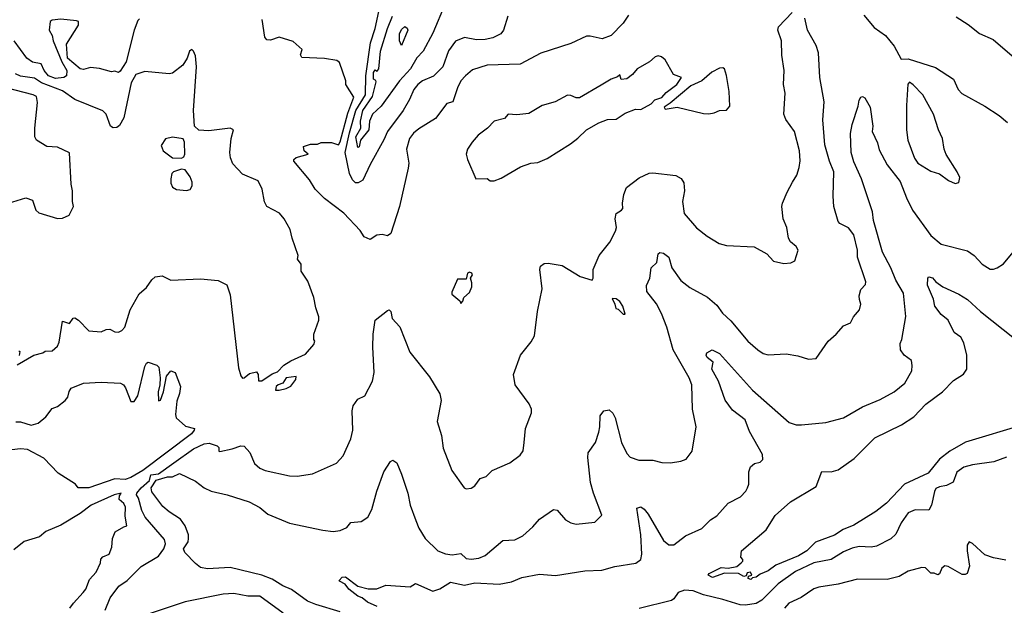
# Model space of a CAD drawing. Extents: x 1246230 to 1426786, y 660032 to 763141.
# Tile 333 of 566: x 1351349 to 1356986, y 715772 to 719126. Entities that reach past the tile are written whole.
import ezdxf

# ---------------------------------------------------------------- set-up
doc = ezdxf.new("R2010")
doc.units = 0

msp = doc.modelspace()

# ---------------------------------------------------------------- linework, layer by layer
at = {"layer": '0CON10XD'}
for points in [[(1354144.2, 719145.8), (1354120, 719065), (1354104, 719045), (1354058.5, 719021.5), (1354015, 719011.7), (1353965, 719011.1), (1353895, 719024.5), (1353845, 719002.9), (1353805, 718946.9), (1353772, 718855), (1353718.4, 718801.6), (1353655.2, 718774.8), (1353628.2, 718755), (1353606.8, 718725), (1353581.7, 718668.3), (1353543.9, 718606.1), (1353454.8, 718485.2), (1353435, 718437.5), (1353355, 718295.8), (1353313.3, 718206.7), (1353287.9, 718192.1), (1353272.1, 718192.1), (1353255, 718208.7), (1353237.5, 718245), (1353213.7, 718365), (1353236.8, 718476.8), (1353274, 718605), (1353328.4, 718695), (1353330.3, 718805), (1353357.2, 718992.8), (1353385, 719074.4), (1353411.4, 719198.6)], [(1353785, 719215.8), (1353715, 719048.6), (1353659.4, 718945), (1353622.3, 718907.7), (1353587.4, 718845), (1353523.9, 718776.1), (1353419.6, 718630.4), (1353370, 718585), (1353352.7, 718545), (1353348.9, 718495), (1353300.4, 718435), (1353292.3, 718397.7), (1353285, 718393.9), (1353274.2, 718455), (1353301.6, 718505), (1353300.1, 718545), (1353313, 718605), (1353369.6, 718685), (1353389.3, 718769.3), (1353387.8, 718777.8), (1353374.5, 718785), (1353375, 718823.8), (1353385, 718838), (1353395, 718828.8), (1353405, 718843.3), (1353415.3, 718945), (1353455.5, 719075), (1353483.9, 719145)], [(1351838.2, 715745), (1351867.2, 715815), (1351917.9, 715882.1), (1351965, 715913.4), (1352045.4, 715995), (1352145, 716053.4), (1352174.7, 716095), (1352184.7, 716125), (1352179.2, 716149.1), (1352067.2, 716277.2), (1352048, 716315), (1352030.2, 716385), (1352019, 716405), (1352020.4, 716415), (1352044.2, 716445), (1352092.3, 716487.7), (1352101.1, 716518.9), (1352145, 716524.7), (1352231.7, 716588.3), (1352345, 716667.9), (1352405, 716696), (1352435, 716701.2), (1352480, 716685), (1352490, 716675), (1352490, 716655), (1352495, 716653.3), (1352565, 716668), (1352615, 716685.8), (1352635, 716682.9), (1352667.8, 716647.8), (1352694.6, 716584.6), (1352725, 716557.1), (1352755, 716543.5), (1352895, 716513.6), (1352937.4, 716512.6), (1353025.7, 716524.3), (1353163.2, 716586.8), (1353202, 716628), (1353244.3, 716725), (1353257.1, 716775), (1353252.9, 716885), (1353258, 716915), (1353285, 716952.5), (1353325, 716972.5), (1353369.2, 717055), (1353378.1, 717105), (1353371.2, 717251.2), (1353372.5, 717325), (1353384.2, 717405), (1353455, 717460), (1353465, 717463.8), (1353473.8, 717455), (1353482, 717415), (1353525, 717367.5), (1353582.4, 717222.4), (1353695, 717081.2), (1353755, 716983.3), (1353763.1, 716945), (1353738.8, 716825), (1353764.1, 716744.1), (1353773, 716673), (1353823.8, 716545), (1353894.2, 716444.2), (1353905, 716440), (1353935, 716443.8), (1353955, 716456.2), (1353985, 716498), (1354020.8, 716509.2), (1354055, 716543.3), (1354155, 716587.5), (1354215, 716631.2), (1354232.3, 716657.7), (1354236.7, 716705), (1354245.7, 716785), (1354279.4, 716875), (1354279.4, 716895), (1354265.4, 716925.4), (1354186.2, 717035), (1354176.4, 717093.6), (1354216.7, 717205), (1354278.3, 717281.7), (1354296.2, 717315), (1354314.2, 717454.2), (1354341.5, 717585), (1354328, 717695), (1354331.2, 717715), (1354351.2, 717728.8), (1354375, 717732), (1354455, 717718.8), (1354557.5, 717655), (1354626.7, 717633.3), (1354632.5, 717645), (1354633.3, 717695), (1354667.5, 717775), (1354728.7, 717851.3), (1354760, 717915), (1354765.7, 717935), (1354758.6, 717985), (1354764, 718015), (1354795.6, 718034.4), (1354802, 718045), (1354800, 718075), (1354808.6, 718125), (1354822.9, 718165), (1354895, 718220), (1354953.6, 718246.4), (1354975, 718249.4), (1355105, 718232.9), (1355135.5, 718215.5), (1355151.2, 718191.2), (1355155.8, 718145.8), (1355144.4, 718085), (1355154, 718015), (1355225, 717934), (1355285, 717886), (1355354.4, 717844.4), (1355395, 717832.5), (1355554.1, 717824.1), (1355625.8, 717785.8), (1355665, 717743.8), (1355725, 717730), (1355765, 717733.3), (1355787.5, 717745), (1355805.7, 717805), (1355795, 717826), (1355762.7, 717852.7), (1355751.2, 717875), (1355741.4, 717935), (1355720, 717985), (1355712.9, 718055), (1355715.6, 718075), (1355742.2, 718137.8), (1355774.4, 718195), (1355798.5, 718235), (1355811.4, 718278.6), (1355817.4, 718317.4), (1355814.6, 718374.6), (1355784.7, 718484.7), (1355735, 718554), (1355724.4, 718585), (1355732, 718705), (1355722.5, 718755), (1355725.6, 718835), (1355712.4, 718922.4), (1355710.9, 719005), (1355690, 719065), (1355692.7, 719085), (1355772.4, 719167.6)], [(1354835, 719151.2), (1354804.4, 719105), (1354735.6, 719035), (1354685, 719015.5), (1354615, 719031.5), (1354595, 719030.6), (1354505, 718990), (1354333.8, 718933.8), (1354215, 718870.6), (1354025, 718865.4), (1353941.8, 718838.2), (1353901.4, 718805), (1353875.6, 718775), (1353855, 718735.8), (1353830, 718655), (1353794.4, 718645.6), (1353729.8, 718560.2), (1353635, 718501.1), (1353603.3, 718475), (1353580.5, 718445), (1353563.7, 718383.7), (1353576.9, 718305), (1353574.3, 718275), (1353524.2, 718055.8), (1353475, 717901.2), (1353455, 717888.6), (1353423.9, 717896.1), (1353395, 717892.5), (1353355, 717867.5), (1353322.3, 717882.3), (1353298, 717918), (1353205, 718017.5), (1353095, 718101.5), (1353041.4, 718155), (1353007.7, 718207.7), (1352918.1, 718315), (1352918.1, 718325), (1352933, 718337), (1353000, 718355), (1352977.5, 718375), (1352975, 718400), (1353015, 718412.5), (1353055, 718412.5), (1353075, 718422.5), (1353135, 718423.3), (1353175, 718408.8), (1353185, 718426.7), (1353228.8, 718591.2), (1353262, 718682), (1353217.5, 718755), (1353217.5, 718775), (1353180.7, 718880.7), (1353165, 718891.2), (1353095, 718903.3), (1352965, 718910), (1352957.5, 718925), (1352966, 718955), (1352915, 719001.1), (1352835, 719025.8), (1352785, 719008.8), (1352765, 719011.2), (1352753.8, 719025), (1352736.8, 719126.8)], [(1356181.7, 719151.7), (1356240.3, 719080.3), (1356306, 719035), (1356355, 718973.3), (1356395, 718900), (1356435, 718902), (1356592.7, 718852.7), (1356695.7, 718785.7), (1356722.9, 718725), (1356742.4, 718702.4), (1356875, 718629.5), (1356956.5, 718576.5), (1357005, 718536.7)], [(1352035, 719130), (1352025, 719121.4), (1352004.3, 719065), (1351959.4, 718885), (1351925, 718831.2), (1351915, 718823.8), (1351895, 718831.2), (1351875, 718827.5), (1351805.8, 718845.8), (1351755, 718851.2), (1351715, 718841.2), (1351695, 718843.3), (1351622.5, 718905), (1351617.5, 718985), (1351686.7, 719095), (1351686.7, 719115), (1351675, 719120), (1351585, 719128.6), (1351535, 719122.9), (1351523.1, 719115), (1351517.5, 719065), (1351535.9, 719035.9), (1351541.2, 719005), (1351590, 718885), (1351618.8, 718835), (1351616.7, 718805), (1351602.5, 718795), (1351555, 718789.5), (1351514.1, 718805), (1351490.3, 718835), (1351472.4, 718872.4), (1351422.7, 718882.7), (1351390.5, 718905), (1351317.3, 719005)], [(1353185, 715734.6), (1353044, 715776), (1352996.6, 715796.6), (1352905, 715862), (1352855, 715882.8), (1352795, 715922.7), (1352735, 715944.6), (1352555, 715989.2), (1352425, 715981.9), (1352385, 715988.1), (1352355, 716011.1), (1352294.3, 716075), (1352287.9, 716095), (1352313.5, 716135), (1352316.7, 716155), (1352315.6, 716175), (1352296.7, 716226.7), (1352270, 716265), (1352205, 716306.7), (1352168.3, 716338.3), (1352105, 716422.9), (1352102, 716445), (1352131.4, 716488.6), (1352195, 716507.1), (1352225, 716507.1), (1352265, 716526.2), (1352355, 716483.1), (1352405.3, 716445.3), (1352445.9, 716425.9), (1352537.5, 716405), (1352663.8, 716365), (1352725, 716332.5), (1352769.2, 716295), (1352895, 716242.5), (1353085, 716203.3), (1353145, 716195.5), (1353185, 716200.4), (1353222.6, 716217.4), (1353245, 716246.2), (1353305, 716251.4), (1353343.4, 716276.6), (1353365, 716320), (1353393.6, 716426.4), (1353433.2, 716536.8), (1353472.5, 716595), (1353485, 716602.5), (1353508.3, 716588.3), (1353535, 716522.5), (1353570.6, 716415), (1353585.6, 716345), (1353616.9, 716256.9), (1353633.9, 716213.9), (1353670, 716155), (1353742.5, 716085), (1353786.8, 716066.8), (1353825, 716060.4), (1353875, 716068.1), (1353905, 716040), (1353935, 716035.5), (1353977.8, 716042.2), (1354015, 716058.1), (1354115, 716142.5), (1354185, 716148), (1354229.7, 716170.3), (1354288, 716222), (1354325, 716265.7), (1354405, 716320.6), (1354426.5, 716316.5), (1354475, 716260.8), (1354505, 716244), (1354535, 716236.7), (1354642, 716248), (1354682.5, 716287.5), (1354633.5, 716413.5), (1354616.9, 716475), (1354601.4, 716618.6), (1354604.4, 716645), (1354646.4, 716705), (1354664.5, 716764.5), (1354671.2, 716795), (1354672.2, 716857.8), (1354693.8, 716886.2), (1354725, 716892), (1354745, 716872), (1354758.5, 716845), (1354795.4, 716705.4), (1354825, 716641.2), (1354845, 716620), (1354894.1, 716604.1), (1354973.9, 716603.9), (1355025, 716590), (1355075, 716588.8), (1355135, 716596.7), (1355165, 716608.8), (1355199.2, 716655), (1355221.4, 716795), (1355200.5, 716895), (1355197.9, 717035), (1355181.5, 717075), (1355090.7, 717235), (1355054.3, 717364.3), (1355023.1, 717443.1), (1354995, 717499.4), (1354939.3, 717569.3), (1354937, 717603), (1354956, 717645), (1354964, 717705), (1354997.5, 717735), (1355004.4, 717785.6), (1355015, 717792), (1355035, 717789.4), (1355065.7, 717765), (1355082.2, 717705), (1355135, 717631.4), (1355185, 717592.2), (1355286.2, 717536.2), (1355340.2, 717490.2), (1355373.3, 717445), (1355420.3, 717400.3), (1355518.9, 717285), (1355575, 717234.4), (1355606.2, 717215), (1355635, 717206.7), (1355738.3, 717211.7), (1355805, 717201.2), (1355865, 717182.5), (1355910, 717185), (1355978.8, 717285), (1356024.5, 717325.5), (1356065, 717372), (1356105, 717388.8), (1356122.5, 717425), (1356156.9, 717465), (1356165.8, 717495.8), (1356156.7, 717523.3), (1356154.4, 717545), (1356165, 717580), (1356191.4, 717608.6), (1356192.9, 717625), (1356145.5, 717765), (1356145.4, 717805), (1356124.5, 717894.5), (1356095, 717934), (1356045, 717958.8), (1356035, 717970), (1356010.8, 718055), (1356005.6, 718115.6), (1356010, 718255), (1355985.3, 718315), (1355958.8, 718408.8), (1355947.3, 718552.7), (1355955.4, 718655), (1355929.7, 718795), (1355921.6, 718935), (1355908.7, 718978.7), (1355858.8, 719065), (1355844.6, 719135)], [(1353535, 718977.5), (1353524.3, 719004.3), (1353523.9, 719045), (1353535, 719069.5), (1353555, 719086.9), (1353568, 719078), (1353570.6, 719065), (1353535, 718977.5)], [(1356711.2, 719141.2), (1356778.5, 719098.5), (1356845, 719045.8), (1356922.3, 719012.3), (1357045, 718906.7)], [(1351335, 717150), (1351430, 717205), (1351481.7, 717218.3), (1351495, 717227.5), (1351535, 717230), (1351565, 717256.2), (1351575, 717278.8), (1351595, 717400), (1351635, 717386.7), (1351655, 717416.7), (1351665, 717418), (1351685.5, 717405.5), (1351745, 717344), (1351815, 717338.8), (1351845, 717352.5), (1351865, 717353.3), (1351895, 717337.5), (1351915, 717336.7), (1351935, 717346.7), (1351950.8, 717365), (1351981.2, 717465), (1352034.2, 717555), (1352075, 717591.2), (1352105, 717636.7), (1352125, 717653.8), (1352165, 717658.8), (1352215, 717633.8), (1352385, 717642.5), (1352485, 717631.5), (1352535, 717607.1), (1352555, 717550), (1352601.4, 717131.4), (1352615, 717086.7), (1352625, 717073.8), (1352635, 717074), (1352665, 717100), (1352705, 717108.8), (1352714.2, 717094.2), (1352716.7, 717056.7), (1352735, 717056.7), (1352795, 717097.3), (1352825, 717110), (1352862.1, 717147.9), (1352902.6, 717172.6), (1352985, 717209.4), (1353034.3, 717265), (1353040, 717285), (1353033.8, 717295), (1353034.2, 717325), (1353062, 717405), (1353062, 717425), (1353044, 717475), (1353032.5, 717535), (1352998.7, 717628.7), (1352960, 717685), (1352960.8, 717725), (1352940.8, 717755), (1352944.2, 717775), (1352908.8, 717875), (1352898, 717925), (1352864, 717985), (1352837.6, 718017.6), (1352765, 718056.2), (1352751.9, 718081.9), (1352736.7, 718155), (1352715, 718202.9), (1352625, 718241.4), (1352570.6, 718300.6), (1352556.1, 718335), (1352552.7, 718365), (1352560, 718445), (1352574.3, 718495), (1352555, 718504.5), (1352431.5, 718488.5), (1352375, 718492.1), (1352351.1, 718515), (1352345.4, 718605.4), (1352362.4, 718855), (1352355, 718918.6), (1352345, 718945.5), (1352335, 718954.6), (1352322, 718945), (1352307.7, 718905), (1352284, 718865), (1352225, 718819.3), (1352205, 718815.2), (1352065, 718828.9), (1352015, 718812.1), (1351987.9, 718765), (1351945.7, 718564.3), (1351920.7, 718519.3), (1351905, 718507.5), (1351885, 718506.7), (1351870, 718515), (1351845, 718584.6), (1351825, 718604.4), (1351665, 718667.8), (1351595, 718719), (1351473.7, 718763.7), (1351435, 718791.4), (1351355, 718801.7), (1351324.8, 718814.8)], [(1354043.6, 718203.6), (1354065, 718203.8), (1354105, 718218.8), (1354216.1, 718283.9), (1354275, 718303.3), (1354315, 718307.5), (1354368.3, 718331.7), (1354503.3, 718415), (1354545, 718446.7), (1354594.2, 718495.8), (1354664.1, 718535.9), (1354715, 718553.8), (1354764.1, 718555.9), (1354815, 718590), (1354875, 718613.3), (1354905, 718610.6), (1354965, 718643.3), (1354985, 718666.9), (1355025, 718680.7), (1355051.1, 718708.9), (1355112.3, 718755), (1355137.5, 718795), (1355091.7, 718811.7), (1355045.5, 718895.5), (1355023.2, 718913.2), (1355005, 718918.1), (1354986.8, 718913.2), (1354955.8, 718884.2), (1354885, 718843.3), (1354858.3, 718811.7), (1354825, 718786.7), (1354793, 718783), (1354785, 718810), (1354772.5, 718797.5), (1354735, 718785.6), (1354678.9, 718751.1), (1354555, 718678), (1354535, 718677.5), (1354505, 718692.2), (1354485, 718692.5), (1354414.3, 718655.7), (1354340, 718635), (1354265, 718589.2), (1354195, 718581.2), (1354146.1, 718583.9), (1354125, 718560), (1354065, 718543.8), (1354028, 718505), (1353975, 718464.4), (1353939.2, 718425), (1353913.8, 718385), (1353906.2, 718355), (1353914, 718325), (1353960, 718215), (1354025, 718216.7), (1354043.6, 718203.6)], [(1355295, 718586.2), (1355325, 718592), (1355355, 718606), (1355395, 718606.7), (1355415, 718630), (1355411.4, 718715), (1355395.9, 718805.9), (1355384, 718845), (1355375, 718849.5), (1355355, 718847.9), (1355312.1, 718825), (1355254.5, 718775.5), (1355192.6, 718747.4), (1355073.3, 718646.7), (1355039.4, 718625), (1355045, 718612.9), (1355114.1, 718624.1), (1355265, 718588.8), (1355295, 718586.2)], [(1356705, 718186.7), (1356725, 718192.5), (1356731.7, 718221.7), (1356716.7, 718255), (1356653.4, 718353.4), (1356641.4, 718385), (1356631.9, 718445), (1356608.6, 718495), (1356581.4, 718585), (1356520, 718695), (1356465, 718753.3), (1356443, 718767), (1356434.2, 718755.8), (1356425.8, 718635), (1356425.8, 718495), (1356434.2, 718435), (1356472.8, 718332.8), (1356491.2, 718305), (1356565, 718258), (1356615, 718243.3), (1356667.5, 718205), (1356705, 718186.7)], [(1351285.7, 718074.3), (1351385, 718106), (1351423, 718093), (1351442.5, 718035), (1351458.8, 718018.8), (1351565, 717988), (1351595, 717990), (1351633, 718007), (1351657.5, 718055), (1351651.2, 718085), (1351652, 718145), (1351643.6, 718183.6), (1351633.8, 718363.8), (1351565, 718396.3), (1351505, 718399.2), (1351445, 718435.8), (1351436.3, 718455), (1351436.2, 718505), (1351451.5, 718651.5), (1351445.5, 718685), (1351425.8, 718695.8), (1351271.8, 718735)], [(1353395, 715867.5), (1353445, 715887.5), (1353585, 715878.8), (1353615, 715896.2), (1353715, 715853.8), (1353755, 715866.7), (1353815, 715904), (1353895, 715887.5), (1353955, 715900.9), (1354095, 715892.5), (1354165, 715907.5), (1354225, 715931.2), (1354325, 715951.2), (1354416.2, 715943.8), (1354585, 715969.2), (1354682.6, 715972.6), (1354757.5, 715995), (1354876.6, 716013.4), (1354905, 716034), (1354910.9, 716065), (1354905.8, 716175.8), (1354882, 716328), (1354905, 716336.2), (1354925, 716322), (1354946.9, 716295), (1355035, 716144.2), (1355065, 716118), (1355095, 716118.8), (1355160.3, 716169.7), (1355255, 716212.9), (1355305, 716262.5), (1355340, 716285), (1355405, 716356.2), (1355475.7, 716394.3), (1355506.2, 716425), (1355516.7, 716445), (1355523.3, 716465), (1355523.9, 716536.1), (1355533.3, 716565), (1355556.4, 716583.6), (1355588.3, 716591.7), (1355603.6, 716606.4), (1355602, 716635), (1355528.2, 716768.2), (1355502.9, 716835), (1355430.2, 716890.2), (1355387.6, 716947.6), (1355349.1, 717055), (1355311.1, 717125), (1355320, 717165), (1355285, 717191.2), (1355279.2, 717205), (1355282.7, 717217.3), (1355314.2, 717235.8), (1355355, 717214.3), (1355545, 717004.4), (1355755, 716819.2), (1355795, 716806), (1355825, 716805.8), (1355965, 716819.4), (1356065, 716845.6), (1356175, 716909.1), (1356275, 716951.1), (1356355, 716994.4), (1356416.2, 717045), (1356455.9, 717114.1), (1356458.8, 717145), (1356454.1, 717174.1), (1356413.8, 717205), (1356391.2, 717235), (1356389.3, 717270.7), (1356400, 717295), (1356423.1, 717426.9), (1356408.8, 717558.8), (1356365, 717634.4), (1356336.9, 717705), (1356289.7, 717795), (1356237.5, 717975), (1356232.4, 718025), (1356168.5, 718215), (1356125, 718312.5), (1356108.7, 718365), (1356105.5, 718474.5), (1356114.5, 718525), (1356150.5, 718629.5), (1356154.5, 718665.5), (1356165, 718682.9), (1356175, 718686.5), (1356188.3, 718678.3), (1356217.7, 718625), (1356233.4, 718515), (1356229.5, 718485), (1356259.6, 718419.6), (1356268.9, 718381.1), (1356316.2, 718295), (1356389.8, 718199.8), (1356426.5, 718105), (1356461.5, 718035), (1356565, 717890.5), (1356625, 717839.4), (1356775, 717802), (1356814, 717775), (1356859.2, 717725), (1356905, 717698), (1356925, 717696.2), (1356945.8, 717704.2), (1356981.7, 717728.3), (1357046.7, 717805)], [(1352275, 718332.5), (1352289.5, 718340.5), (1352294.3, 718355), (1352292.5, 718425), (1352285, 718443.8), (1352225, 718452.5), (1352185, 718443.8), (1352160, 718405), (1352171.1, 718375), (1352225, 718335.5), (1352275, 718332.5)], [(1352305, 718147.5), (1352325, 718153.3), (1352336.7, 718175), (1352336.7, 718195), (1352326.2, 718225), (1352296.7, 718265), (1352275, 718270), (1352230, 718255), (1352221.2, 718245), (1352214.1, 718214.1), (1352215, 718190), (1352225, 718167.5), (1352247, 718153), (1352305, 718147.5)], [(1353875, 717500), (1353887, 717513), (1353892.5, 717535), (1353925, 717562.5), (1353938, 717595), (1353938.3, 717618.3), (1353930, 717645), (1353942.5, 717665), (1353937.5, 717675), (1353925, 717680), (1353912.5, 717675), (1353905, 717640), (1353855, 717640), (1353822.5, 717565), (1353823.6, 717553.6), (1353870, 717515), (1353875, 717500)], [(1355535, 715920), (1355520, 715925), (1355521.7, 715938.3), (1355540, 715945), (1355532.5, 715962.5), (1355515, 715958.8), (1355508.3, 715941.7), (1355495, 715937.5), (1355464.5, 715954.5), (1355385, 715955.5), (1355315, 715932.3), (1355290, 715945), (1355297.5, 715955), (1355365, 715989.2), (1355405, 715984.5), (1355455, 715994.4), (1355480, 716015), (1355490, 716025), (1355490, 716035), (1355478.3, 716048.3), (1355482.5, 716085), (1355622.5, 716205), (1355675, 716286.2), (1355761.4, 716365), (1355908.3, 716451.7), (1355942.5, 716537.5), (1355995, 716535.8), (1356035, 716547.5), (1356127.4, 716612.6), (1356245, 716731.9), (1356398.1, 716805), (1356468, 716852), (1356536.4, 716923.6), (1356632.7, 716995), (1356695, 717059.6), (1356753.4, 717096.6), (1356771.1, 717125), (1356771.2, 717205), (1356753.8, 717275), (1356737.5, 717307.5), (1356699.1, 717335), (1356665.6, 717405.6), (1356625, 717437.3), (1356588.5, 717485), (1356580.6, 717525), (1356546.2, 717605), (1356548.8, 717645), (1356555, 717653.3), (1356575, 717647.5), (1356593.6, 717623.6), (1356635, 717595.7), (1356725, 717554), (1356775, 717522.5), (1356850, 717455), (1357045, 717300)], [(1354815, 717440), (1354803.3, 717485), (1354785, 717512.5), (1354765, 717527.5), (1354741.7, 717528.3), (1354757, 717497), (1354761.7, 717471.7), (1354775, 717467.5), (1354805, 717440), (1354815, 717440)], [(1351345, 717230), (1351350, 717225), (1351347, 717203)], [(1351328.1, 716821.9), (1351355, 716822.4), (1351415, 716804), (1351455.3, 716814.7), (1351499.1, 716850.9), (1351535, 716899.6), (1351565, 716910.9), (1351610, 716945), (1351625.6, 716965), (1351632.7, 716997.3), (1351643.3, 717015), (1351715, 717044), (1351815, 717049.2), (1351927.5, 717045), (1351943.8, 717035), (1351955, 717016.7), (1351985, 716940), (1352005, 716940), (1352025, 716972), (1352065, 717139.2), (1352075, 717159.2), (1352085, 717164.2), (1352135, 717146.9), (1352145.4, 717135), (1352153.3, 717075), (1352152.5, 717035), (1352143.1, 716995), (1352145, 716942.5), (1352155, 716946.2), (1352172.2, 716995), (1352190.4, 717085), (1352215, 717114.5), (1352240, 717105), (1352270, 717025), (1352264.5, 716985.5), (1352248.9, 716941.1), (1352240.8, 716865), (1352245.8, 716845.8), (1352298.8, 716798.8), (1352350, 716785), (1352349.2, 716775), (1352333, 716755), (1352053.7, 716545), (1351985, 716503.9), (1351953.2, 716493.2), (1351895, 716497.4), (1351745, 716444.2)], [(1352835, 717004.2), (1352875, 717013.8), (1352902.3, 717027.7), (1352930, 717065), (1352931.7, 717081.7), (1352874.4, 717075.6), (1352856.4, 717043.6), (1352828.8, 717035), (1352817.1, 717025), (1352813.3, 717005), (1352835, 717004.2)], [(1357094.1, 716805.9), (1356763.3, 716706.7), (1356674.9, 716655.1), (1356615, 716609.3), (1356551, 716529), (1356414.6, 716465), (1356312.5, 716357.5), (1356250.4, 716309.6), (1356125, 716230.3), (1356064.4, 716205.6), (1356015, 716174), (1355905, 716132.9), (1355855, 716084.7), (1355808.9, 716055), (1355677.7, 716002.3), (1355635, 715968.9), (1355588.8, 715951.2), (1355565, 715932.5), (1355545, 715930), (1355535, 715920)], [(1351745, 716444.2), (1351684.2, 716445), (1351668.6, 716465), (1351568.8, 716528.8), (1351488, 716615), (1351395, 716663.6), (1351355, 716667.9), (1351305, 716662.7)], [(1356999.5, 716620.5), (1356927.1, 716592.9), (1356803.7, 716576.4), (1356755, 716563.1), (1356714.7, 716535.3), (1356692.6, 716477.4), (1356655, 716458), (1356615, 716451.4), (1356595, 716440.6), (1356586, 716424), (1356569.7, 716345), (1356555, 716316.9), (1356475, 716318.1), (1356435, 716302.5), (1356395.5, 716245), (1356365, 716180), (1356337, 716153), (1356255, 716111.1), (1356224.5, 716105.5), (1356155, 716108.2), (1356115, 716098.5), (1356065, 716077.9), (1355995.3, 716034.7), (1355895, 716015.2), (1355790.4, 715965), (1355692.3, 715895), (1355598.1, 715801.9), (1355565, 715783.5), (1355505, 715772.7), (1355475, 715774.2), (1355375, 715806.2), (1355265, 715831.4), (1355205, 715854.8), (1355155, 715858.3), (1355119.5, 715845), (1355095, 715809.5), (1355080.1, 715799.9), (1354895, 715753.2)], [(1351636.7, 715755), (1351656.7, 715785), (1351713.3, 715845), (1351728.8, 715865), (1351749.2, 715920.8), (1351787.7, 715962.3), (1351812.5, 716015), (1351813.9, 716036.1), (1351825, 716050), (1351862.5, 716065), (1351877.5, 716105), (1351880, 716155), (1351896.4, 716193.6), (1351945, 716222.5), (1351963.3, 716226.7), (1351953.6, 716283.6), (1351955.9, 716335), (1351946, 716355), (1351918, 716378), (1351920.4, 716399.6), (1351930, 716415), (1351890.8, 716405), (1351758, 716345), (1351695, 716298.1), (1351585, 716230.7), (1351498.8, 716195), (1351462.5, 716165), (1351375, 716137.1), (1351315, 716090)], [(1356995, 716030), (1356925, 716043.3), (1356875, 716061.2), (1356805, 716125.6), (1356784.3, 716135.7), (1356773.6, 716116.4), (1356773.5, 716085), (1356787, 715997), (1356773.3, 715955), (1356762, 715948), (1356745, 715949.2), (1356665, 715994.4), (1356645, 715998.1), (1356628.6, 715985), (1356615, 715953.3), (1356605, 715946.7), (1356585, 715956.2), (1356565, 715956.2), (1356535, 715986), (1356515, 715989.4), (1356435, 715966.9), (1356385, 715937.1), (1356315, 715919.5), (1356145, 715922.5), (1356036, 715894), (1355925, 715876.5), (1355895, 715865.6), (1355824, 715816), (1355752.2, 715785), (1355728.5, 715755)], [(1353395.8, 715765), (1353340.3, 715790.3), (1353309.4, 715815), (1353285, 715824.6), (1353234, 715864), (1353212.9, 715892.9), (1353180.5, 715910.5), (1353177.8, 715915), (1353195, 715932.7), (1353215, 715935.4), (1353285, 715882.7), (1353345, 715866), (1353395, 715867.5)], [(1352857.8, 715727.7), (1352724.1, 715824.1), (1352654.7, 715824.7), (1352575, 715840), (1352515, 715835.3), (1352297.5, 715792.5), (1352045, 715708.9)]]:
    msp.add_lwpolyline(points, dxfattribs=at)

doc.saveas('drawing.dxf')
